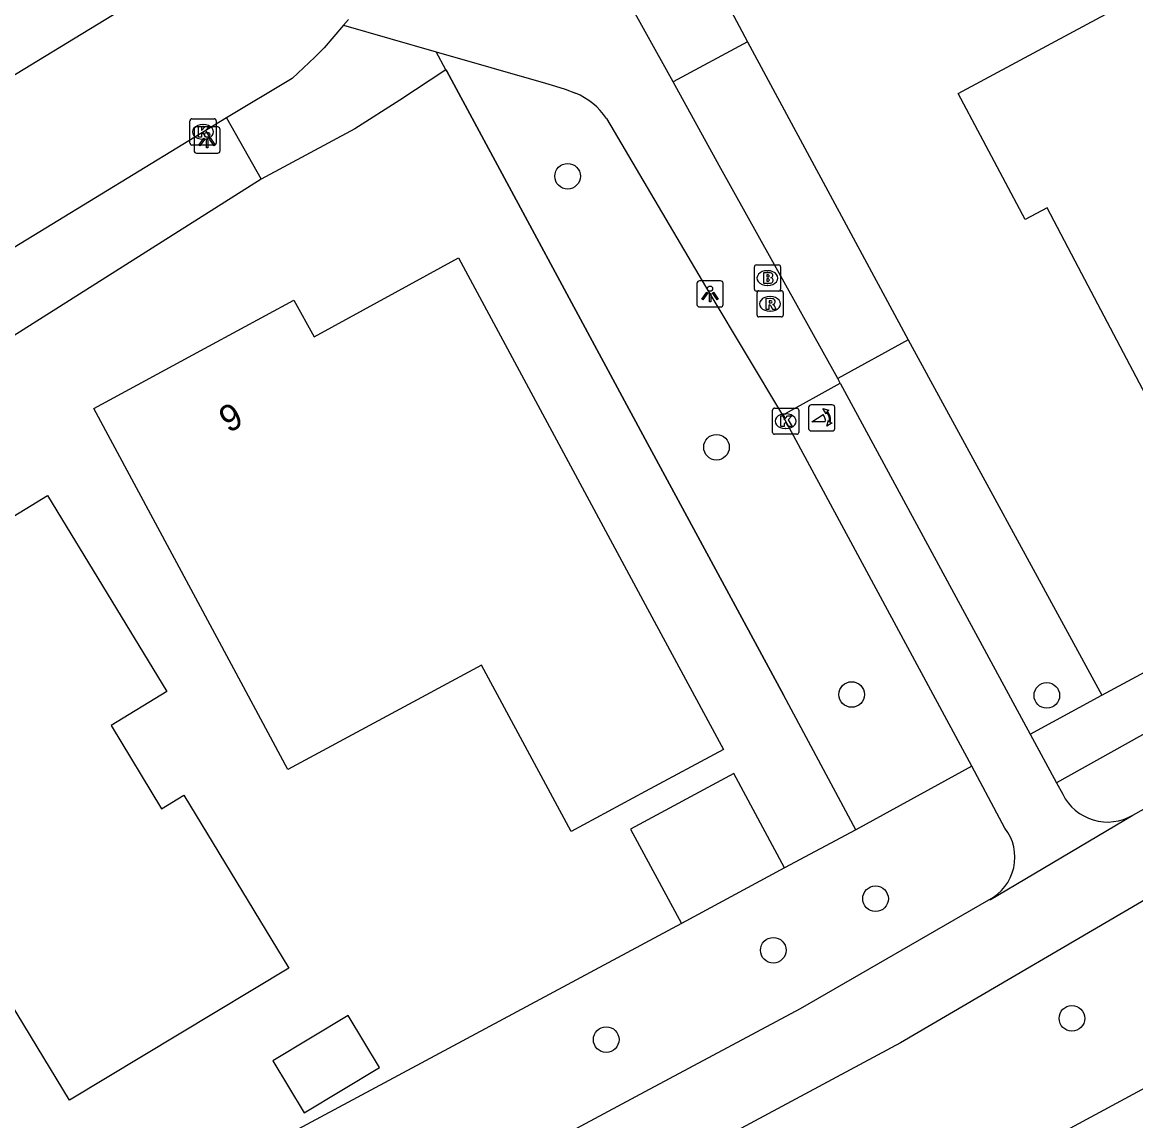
# Model space of a CAD drawing. Extents: x 157321 to 158827, y 386650 to 388532.
# Drawn here: x 157976.21 to 158018.73, y 387125.91 to 387167.83 of the extents above; entities that cross this region are included whole.
import ezdxf

# ---------------------------------------------------------------- set-up
doc = ezdxf.new("R2010")
doc.units = 0
for name, color, linetype in [('IMGEO_Berm_groen', 7, 'Continuous'), ('IMGEO_Boom', 7, 'Continuous'), ('IMGEO_Brandkraan', 7, 'Continuous'), ('IMGEO_Fietspad_gesloten', 7, 'Continuous'), ('IMGEO_Fietspad_open', 7, 'Continuous'), ('IMGEO_Groenvoorziening', 7, 'Continuous'), ('IMGEO_Hek', 7, 'Continuous'), ('IMGEO_Kolk', 7, 'Continuous'), ('IMGEO_Lichtpunt', 7, 'Continuous'), ('IMGEO_Pand', 7, 'Continuous'), ('IMGEO_Pand_nummerreeks', 7, 'Continuous'), ('IMGEO_Poller', 7, 'Continuous'), ('IMGEO_Rijbaan_lokaal_gesloten', 7, 'Continuous'), ('IMGEO_Rioolput', 7, 'Continuous'), ('IMGEO_Voetpad_open', 7, 'Continuous')]:
    doc.layers.add(name, color=color, linetype=linetype)

msp = doc.modelspace()

# ---------------------------------------------------------------- linework, layer by layer
at = {"layer": 'IMGEO_Berm_groen'}
for points in [[(158096.783, 387182.213), (158027.513, 387145.396), (158015.703, 387138.809)], [(158106.829, 387174.325), (158037.112, 387136.881), (157958.343, 387094.408)], [(158012.462, 387139.437), (158008.036, 387137.014)], [(158008.036, 387137.014), (158005.32, 387135.557)], [(158001.378, 387133.434), (157972.924, 387118.184), (157955.738, 387108.956)]]:
    msp.add_lwpolyline(points, dxfattribs=at)
at = {"layer": 'IMGEO_Boom'}
for centre in [(157997.033, 387161.951), (158002.718, 387151.61), (158007.88, 387142.174), (158015.331, 387142.139), (158008.791, 387134.381), (158004.886, 387132.414), (158016.289, 387129.815), (157998.507, 387129.004)]:
    msp.add_circle(centre, 0.489, dxfattribs=at)
at = {"layer": 'IMGEO_Brandkraan'}
for p, q in [((158004.165, 387157.642), (158004.165, 387158.494)), ((158004.24, 387158.568), (158005.092, 387158.568)), ((158004.653, 387158.348), (158004.678, 387158.348)), ((158005.166, 387158.494), (158005.166, 387157.642)), ((158004.676, 387157.788), (158004.651, 387157.788)), ((158005.092, 387157.568), (158004.24, 387157.568))]:
    msp.add_line(p, q, dxfattribs=at)
for points in [[(158004.165, 387157.642), (158004.165, 387158.494)], [(158004.24, 387158.568), (158005.092, 387158.568)], [(158004.513, 387158.268), (158004.513, 387157.868), (158004.726, 387157.868)], [(158004.744, 387158.268), (158004.513, 387158.268)], [(158004.692, 387158.187), (158004.638, 387158.187), (158004.638, 387158.111)], [(158005.166, 387158.494), (158005.166, 387157.642)], [(158004.638, 387158.111), (158004.691, 387158.111)], [(158004.7, 387158.035), (158004.638, 387158.035), (158004.638, 387157.954)], [(158004.638, 387157.954), (158004.7, 387157.954)], [(158005.092, 387157.568), (158004.24, 387157.568)]]:
    msp.add_lwpolyline(points, dxfattribs=at)
for centre, radius, start, end in [((158004.242, 387158.492), 0.0765, 91.552, 178.448), ((158004.242, 387158.492), 0.0765, 91.552, 178.448), ((158004.693, 387158.149), 0.0379, 267.8285, 90.9355), ((158004.748, 387158.123), 0.145, 59.4692, 91.5367), ((158004.773, 387158.17), 0.0922, 285.5137, 58.1501), ((158005.09, 387158.492), 0.0765, 1.552, 88.448), ((158005.09, 387158.492), 0.0765, 1.552, 88.448), ((158004.701, 387157.994), 0.0404, 269.8759, 90.5077), ((158004.732, 387158.119), 0.251, 268.6676, 293.5347), ((158004.778, 387157.978), 0.105, 301.3115, 78.989), ((158004.242, 387157.644), 0.0765, 181.552, 268.448), ((158004.242, 387157.644), 0.0765, 181.552, 268.448), ((158005.09, 387157.644), 0.0765, 271.552, 358.448), ((158005.09, 387157.644), 0.0765, 271.552, 358.448)]:
    msp.add_arc(centre, radius, start, end, dxfattribs=at)
for centre, major_axis, ratio, start_param, end_param in [((158004.652, 387158.068), (-0.387, 0.002), 0.722429, 4.712389, 7.853982), ((158004.677, 387158.068), (-0.39, 0.002), 0.717154, 1.570796, 4.712389)]:
    msp.add_ellipse(centre, major_axis=major_axis, ratio=ratio, start_param=start_param, end_param=end_param, dxfattribs=at)
at = {"layer": 'IMGEO_Fietspad_gesloten'}
for points in [[(158018.615, 387137.571), (158028.709, 387143.2), (158098.932, 387180.524)], [(158101.344, 387178.628), (158030.381, 387140.686), (158020.137, 387134.964), (158009.746, 387128.882), (158000, 387123.647), (157957.222, 387100.668), (157953.856, 387098.86), (157952.276, 387097.935)], [(158005.234, 387152.84), (158007.445, 387154.051)], [(158007.445, 387154.051), (158014.699, 387140.662)], [(158012.462, 387139.437), (158005.234, 387152.84)], [(158014.699, 387140.662), (158015.703, 387138.809)], [(158013.733, 387137.079), (158013.529, 387137.458), (158012.462, 387139.437)], [(158015.703, 387138.809), (158015.941, 387138.369)], [(158018.615, 387137.571), (158018.613, 387137.559), (158013.181, 387134.341), (158013.118, 387134.334)], [(157950.862, 387100.617), (157952.358, 387101.483), (157956.663, 387103.791), (158000, 387127.02), (158005.928, 387130.197), (158013.118, 387134.334)]]:
    msp.add_lwpolyline(points, dxfattribs=at)
for centre, radius, start, end in [((158017.649, 387139.214), 1.906, 206.3299, 300.4368), ((158012.281, 387135.963), 1.832, 297.2075, 37.5361)]:
    msp.add_arc(centre, radius, start, end, dxfattribs=at)
at = {"layer": 'IMGEO_Fietspad_open'}
for points in [[(158001.061, 387165.559), (158000, 387167.481), (157998.792, 387169.668)], [(157988.477, 387167.719), (157992.021, 387166.702)], [(157992.021, 387166.702), (157996.19, 387165.506), (157996.566, 387165.393), (157996.939, 387165.271), (157997.335, 387165.118)], [(158007.349, 387154.231), (158002.825, 387162.365), (158001.061, 387165.559)], [(157998.516, 387164.156), (158002.467, 387157.463), (158005.234, 387152.84)], [(158007.445, 387154.051), (158007.349, 387154.231)]]:
    msp.add_lwpolyline(points, dxfattribs=at)
msp.add_arc((157996.408, 387162.774), 2.521, 33.2485, 68.4215, dxfattribs=at)
at = {"layer": 'IMGEO_Groenvoorziening'}
for points in [[(158017.427, 387142.155), (158094.77, 387183.795)], [(158000.209, 387174.027), (158003.903, 387167.079)], [(158008.036, 387137.014), (158005.286, 387142.131), (158000, 387151.922), (157992.422, 387165.958), (157992.39, 387166.018)], [(157985.338, 387161.837), (157973.838, 387154.575)], [(158010.031, 387155.712), (158017.427, 387142.155)], [(158014.699, 387140.662), (158017.427, 387142.155)]]:
    msp.add_lwpolyline(points, dxfattribs=at)
at = {"layer": 'IMGEO_Hek'}
for points in [[(157992.39, 387166.018), (157992.422, 387165.958), (158000, 387151.922)], [(158000, 387151.922), (158005.286, 387142.131)]]:
    msp.add_lwpolyline(points, dxfattribs=at)
at = {"layer": 'IMGEO_Kolk'}
for p, q in [((157982.69, 387164.144), (157983.542, 387164.144)), ((157982.615, 387163.218), (157982.615, 387164.07)), ((157983.103, 387163.924), (157983.128, 387163.924)), ((157983.616, 387164.07), (157983.616, 387163.218)), ((157983.126, 387163.364), (157983.101, 387163.364)), ((157983.542, 387163.144), (157982.69, 387163.144)), ((158004.934, 387153.104), (158005.786, 387153.104)), ((158004.859, 387152.178), (158004.859, 387153.03)), ((158005.347, 387152.884), (158005.372, 387152.884)), ((158005.86, 387153.03), (158005.86, 387152.178)), ((158005.37, 387152.324), (158005.345, 387152.324)), ((158005.786, 387152.104), (158004.934, 387152.104))]:
    msp.add_line(p, q, dxfattribs=at)
for points in [[(157982.69, 387164.144), (157983.542, 387164.144)], [(157982.615, 387163.218), (157982.615, 387164.07)], [(157982.936, 387163.844), (157983.059, 387163.844), (157983.059, 387163.693), (157983.189, 387163.844), (157983.353, 387163.844), (157983.207, 387163.693), (157983.36, 387163.444), (157983.208, 387163.444), (157983.123, 387163.608), (157983.059, 387163.541), (157983.059, 387163.444), (157982.936, 387163.444), (157982.936, 387163.844)], [(157983.616, 387164.07), (157983.616, 387163.218)], [(157983.542, 387163.144), (157982.69, 387163.144)], [(158004.934, 387153.104), (158005.786, 387153.104)], [(158004.859, 387152.178), (158004.859, 387153.03)], [(158005.18, 387152.804), (158005.303, 387152.804), (158005.303, 387152.653), (158005.433, 387152.804), (158005.597, 387152.804), (158005.451, 387152.653), (158005.604, 387152.404), (158005.452, 387152.404), (158005.367, 387152.568), (158005.303, 387152.501), (158005.303, 387152.404), (158005.18, 387152.404), (158005.18, 387152.804)], [(158005.86, 387153.03), (158005.86, 387152.178)], [(158005.786, 387152.104), (158004.934, 387152.104)]]:
    msp.add_lwpolyline(points, dxfattribs=at)
for centre, start, end in [((157982.692, 387164.068), 91.552, 178.448), ((157982.692, 387164.068), 91.552, 178.448), ((157983.54, 387164.068), 1.552, 88.448), ((157983.54, 387164.068), 1.552, 88.448), ((157982.692, 387163.22), 181.552, 268.448), ((157982.692, 387163.22), 181.552, 268.448), ((157983.54, 387163.22), 271.552, 358.448), ((157983.54, 387163.22), 271.552, 358.448), ((158004.936, 387153.028), 91.552, 178.448), ((158004.936, 387153.028), 91.552, 178.448), ((158005.784, 387153.028), 1.552, 88.448), ((158005.784, 387153.028), 1.552, 88.448), ((158004.936, 387152.18), 181.552, 268.448), ((158004.936, 387152.18), 181.552, 268.448), ((158005.784, 387152.18), 271.552, 358.448), ((158005.784, 387152.18), 271.552, 358.448)]:
    msp.add_arc(centre, 0.0765, start, end, dxfattribs=at)
for centre, major_axis, ratio, start_param, end_param in [((157983.102, 387163.644), (-0.387, 0.002), 0.722429, 4.712389, 7.853982), ((157983.127, 387163.644), (-0.39, 0.002), 0.717154, 1.570796, 4.712389), ((158005.346, 387152.604), (-0.387, 0.002), 0.722429, 4.712389, 7.853982), ((158005.371, 387152.604), (-0.39, 0.002), 0.717154, 1.570796, 4.712389)]:
    msp.add_ellipse(centre, major_axis=major_axis, ratio=ratio, start_param=start_param, end_param=end_param, dxfattribs=at)
at = {"layer": 'IMGEO_Lichtpunt'}
for p, q in [((157982.771, 387163.737), (157982.771, 387162.93)), ((157982.771, 387163.737), (157982.771, 387162.93)), ((157983.673, 387163.832), (157982.865, 387163.832)), ((157983.673, 387163.832), (157982.865, 387163.832)), ((157983.767, 387162.93), (157983.767, 387163.737)), ((157983.767, 387162.93), (157983.767, 387163.737)), ((157982.865, 387162.836), (157983.673, 387162.836)), ((157982.865, 387162.836), (157983.673, 387162.836)), ((158001.974, 387157.866), (158001.974, 387157.059)), ((158001.974, 387157.866), (158001.974, 387157.059)), ((158002.876, 387157.961), (158002.068, 387157.961)), ((158002.876, 387157.961), (158002.068, 387157.961)), ((158002.97, 387157.059), (158002.97, 387157.866)), ((158002.97, 387157.059), (158002.97, 387157.866)), ((158002.068, 387156.965), (158002.876, 387156.965)), ((158002.068, 387156.965), (158002.876, 387156.965))]:
    msp.add_line(p, q, dxfattribs=at)
for points in [[(157983.145, 387163.401), (157983.184, 387163.373), (157982.996, 387163.111), (157982.958, 387163.138), (157983.145, 387163.401)], [(157983.247, 387163.353), (157983.294, 387163.353), (157983.294, 387163.031), (157983.247, 387163.031), (157983.247, 387163.353)], [(157983.357, 387163.373), (157983.395, 387163.4), (157983.582, 387163.138), (157983.543, 387163.11), (157983.357, 387163.373)], [(158002.348, 387157.53), (158002.387, 387157.502), (158002.199, 387157.24), (158002.161, 387157.267), (158002.348, 387157.53)], [(158002.45, 387157.482), (158002.497, 387157.482), (158002.497, 387157.16), (158002.45, 387157.16), (158002.45, 387157.482)], [(158002.56, 387157.502), (158002.598, 387157.529), (158002.785, 387157.267), (158002.746, 387157.239), (158002.56, 387157.502)]]:
    msp.add_lwpolyline(points, dxfattribs=at)
for centre in [(157983.27, 387163.535), (158002.473, 387157.664)]:
    msp.add_circle(centre, 0.0994, dxfattribs=at)
for centre, start, end in [((157982.865, 387163.737), 90, 180), ((157982.865, 387163.737), 90, 180), ((157983.673, 387163.737), 0, 90), ((157983.673, 387163.737), 0, 90), ((157982.865, 387162.93), 180, 270), ((157982.865, 387162.93), 180, 270), ((157983.673, 387162.93), 270, 0), ((157983.673, 387162.93), 270, 360), ((158002.068, 387157.866), 90, 180), ((158002.068, 387157.866), 90, 180), ((158002.876, 387157.866), 0, 90), ((158002.876, 387157.866), 0, 90), ((158002.068, 387157.059), 180, 270), ((158002.068, 387157.059), 180, 270), ((158002.876, 387157.059), 270, 0), ((158002.876, 387157.059), 270, 360)]:
    msp.add_arc(centre, 0.0946, start, end, dxfattribs=at)
at = {"layer": 'IMGEO_Pand'}
for points in [[(158024.239, 387165.185), (158025.052, 387163.651), (158028.598, 387165.53), (158032.64, 387157.906), (158029.107, 387156.002), (158020.339, 387151.277), (158016.544, 387158.467), (158015.34, 387160.741), (158014.504, 387160.298), (158011.942, 387165.112), (158016.348, 387167.476), (158020.746, 387169.836), (158023.437, 387164.76), (158024.239, 387165.185)], [(157978.938, 387153.084), (157983.337, 387155.463), (157986.585, 387157.22), (157987.354, 387155.823), (157992.873, 387158.835), (158000, 387145.609), (158002.982, 387140.075), (158000, 387138.469), (157997.171, 387136.945), (157993.75, 387143.296), (157986.356, 387139.313), (157984.289, 387143.15), (157978.938, 387153.084)], [(157960.922, 387143.202), (157969.005, 387148.147), (157969.874, 387146.727), (157970.5, 387145.703), (157977.169, 387149.771), (157981.735, 387142.288), (157979.601, 387140.992), (157981.529, 387137.817), (157982.376, 387138.331), (157986.387, 387131.726), (157978.017, 387126.699), (157974.047, 387133.222), (157973.662, 387132.988), (157972.316, 387135.201), (157971.91, 387135.867), (157968.665, 387133.892), (157966.394, 387137.623), (157964.874, 387136.698), (157960.922, 387143.202)], [(158005.32, 387135.557), (158003.382, 387139.155), (157999.44, 387137.032), (158001.378, 387133.434)], [(158005.32, 387135.557), (158001.378, 387133.434)], [(157986.974, 387126.207), (157989.852, 387127.936), (157988.655, 387129.928), (157985.777, 387128.2), (157986.974, 387126.207)]]:
    msp.add_lwpolyline(points, dxfattribs=at)
at = {"layer": 'IMGEO_Poller'}
for p, q in [((158006.237, 387153.134), (158006.237, 387152.327)), ((158006.237, 387153.134), (158006.237, 387152.327)), ((158007.139, 387153.229), (158006.331, 387153.229)), ((158007.139, 387153.229), (158006.331, 387153.229)), ((158007.233, 387152.327), (158007.233, 387153.134)), ((158007.233, 387152.327), (158007.233, 387153.134)), ((158006.331, 387152.232), (158007.139, 387152.232)), ((158006.331, 387152.232), (158007.139, 387152.232))]:
    msp.add_line(p, q, dxfattribs=at)
for points in [[(158006.916, 387152.958), (158006.904, 387152.885), (158006.779, 387153.09)], [(158006.779, 387153.09), (158007.01, 387153.024), (158006.939, 387152.992)], [(158006.872, 387152.585), (158006.359, 387152.585), (158006.789, 387152.86)], [(158006.932, 387152.413), (158006.998, 387152.644), (158007.028, 387152.576)], [(158007.064, 387152.549), (158007.136, 387152.538), (158006.932, 387152.413)]]:
    msp.add_lwpolyline(points, dxfattribs=at)
for centre, radius, start, end in [((158006.331, 387153.134), 0.0946, 90, 180), ((158006.331, 387153.134), 0.0946, 90, 180), ((158007.139, 387153.134), 0.0946, 0, 90), ((158007.139, 387153.134), 0.0946, 0, 90), ((158006.544, 387152.635), 0.332, 351.3247, 42.4854), ((158006.558, 387152.645), 0.476, 351.7527, 41.1691), ((158006.558, 387152.645), 0.516, 349.3569, 42.2912), ((158006.331, 387152.327), 0.0946, 180, 270), ((158006.331, 387152.327), 0.0946, 180, 270), ((158007.139, 387152.327), 0.0946, 270, 0), ((158007.139, 387152.327), 0.0946, 270, 0)]:
    msp.add_arc(centre, radius, start, end, dxfattribs=at)
at = {"layer": 'IMGEO_Rijbaan_lokaal_gesloten'}
for points in [[(157939.994, 387143.967), (157981.034, 387168.951)], [(157988.477, 387167.719), (157987.738, 387166.857), (157987.562, 387166.673), (157987.384, 387166.491), (157986.515, 387165.683), (157984.014, 387164.181)], [(157988.663, 387167.936), (157988.477, 387167.719)], [(157984.014, 387164.181), (157972.324, 387157.058)]]:
    msp.add_lwpolyline(points, dxfattribs=at)
at = {"layer": 'IMGEO_Rioolput'}
for p, q in [((158004.266, 387156.656), (158004.266, 387157.508)), ((158004.341, 387157.582), (158005.193, 387157.582)), ((158004.754, 387157.362), (158004.779, 387157.362)), ((158005.267, 387157.508), (158005.267, 387156.656)), ((158005.193, 387156.582), (158004.341, 387156.582)), ((158004.777, 387156.802), (158004.752, 387156.802))]:
    msp.add_line(p, q, dxfattribs=at)
for points in [[(158004.266, 387156.656), (158004.266, 387157.508)], [(158004.341, 387157.582), (158005.193, 387157.582)], [(158005.267, 387157.508), (158005.267, 387156.656)], [(158004.855, 387157.28), (158004.603, 387157.282), (158004.603, 387156.882)], [(158004.603, 387156.882), (158004.727, 387156.882), (158004.727, 387157.044), (158004.738, 387157.044)], [(158004.781, 387157.201), (158004.727, 387157.201), (158004.727, 387157.12)], [(158004.727, 387157.12), (158004.779, 387157.12)], [(158004.785, 387157.015), (158004.856, 387156.882), (158004.996, 387156.882), (158004.931, 387157.008)], [(158005.193, 387156.582), (158004.341, 387156.582)]]:
    msp.add_lwpolyline(points, dxfattribs=at)
for centre, radius, start, end in [((158004.343, 387157.506), 0.0765, 91.552, 178.448), ((158004.343, 387157.506), 0.0765, 91.552, 178.448), ((158005.191, 387157.506), 0.0765, 1.552, 88.448), ((158005.191, 387157.506), 0.0765, 1.552, 88.448), ((158004.737, 387156.991), 0.0533, 26.0293, 88.6989), ((158004.763, 387157.309), 0.19, 274.7715, 282.9687), ((158004.787, 387157.105), 0.0964, 77.0061, 93.1865), ((158004.801, 387157.162), 0.0378, 276.6634, 79.6772), ((158004.854, 387157.17), 0.109, 350.3612, 89.416), ((158004.852, 387157.17), 0.112, 277.5842, 350.9817), ((158004.836, 387156.955), 0.108, 29.5134, 73.7905), ((158004.343, 387156.658), 0.0765, 181.552, 268.448), ((158004.343, 387156.658), 0.0765, 181.552, 268.448), ((158005.191, 387156.658), 0.0765, 271.552, 358.448), ((158005.191, 387156.658), 0.0765, 271.552, 358.448)]:
    msp.add_arc(centre, radius, start, end, dxfattribs=at)
for centre, major_axis, ratio, start_param, end_param in [((158004.753, 387157.082), (-0.387, 0.002), 0.722429, 4.712389, 7.853982), ((158004.778, 387157.082), (-0.39, 0.002), 0.717154, 1.570796, 4.712389)]:
    msp.add_ellipse(centre, major_axis=major_axis, ratio=ratio, start_param=start_param, end_param=end_param, dxfattribs=at)
at = {"layer": 'IMGEO_Voetpad_open'}
for points in [[(157992.39, 387166.018), (157992.021, 387166.702)], [(158003.903, 387167.079), (158001.061, 387165.559)], [(158003.903, 387167.079), (158010.031, 387155.712)], [(157992.39, 387166.018), (157990.625, 387164.858), (157988.91, 387163.755), (157985.338, 387161.837)], [(157984.014, 387164.181), (157985.338, 387161.837)], [(158010.031, 387155.712), (158007.349, 387154.231)]]:
    msp.add_lwpolyline(points, dxfattribs=at)

# ---------------------------------------------------------------- texts
at = {"layer": 'IMGEO_Pand_nummerreeks'}
msp.add_text('9', height=1, rotation=28.4072, dxfattribs=at).set_placement((157984.08, 387152.136))

doc.saveas('drawing.dxf')
